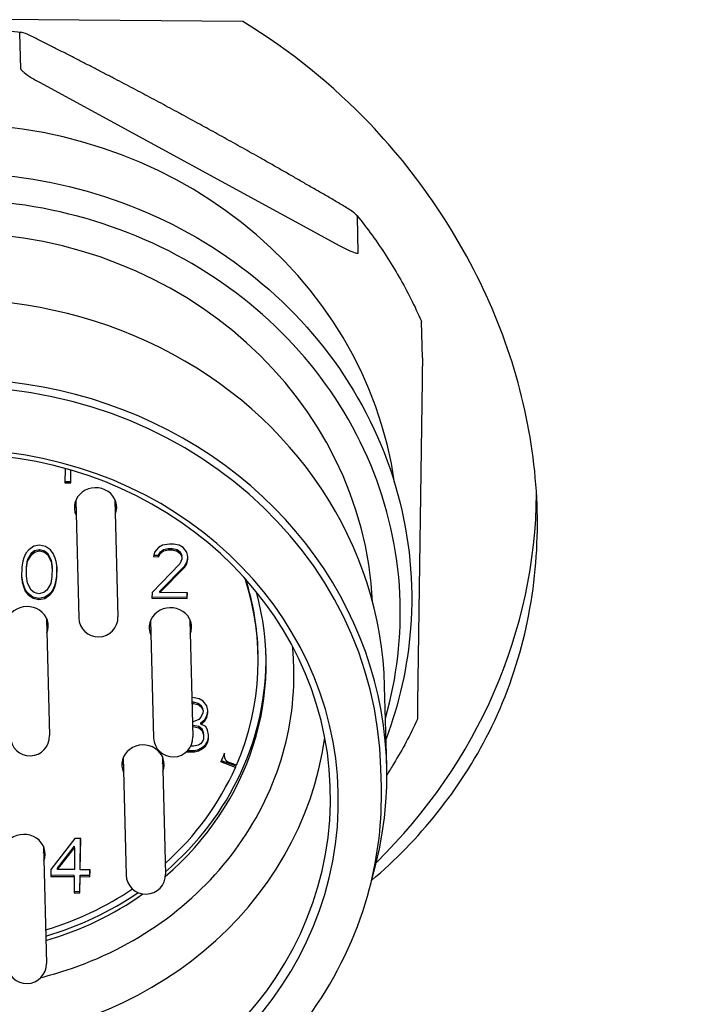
# Model space of a CAD drawing. Header units: inches. Extents: x 24 to 1128, y -74 to 748.
# Tile 473 of 557: x 404.467 to 405.15, y 517.918 to 518.905. Entities that reach past the tile are written whole.
import ezdxf

# ---------------------------------------------------------------- set-up
doc = ezdxf.new("R2010")
doc.units = ezdxf.units.IN
doc.header["$LTSCALE"] = 32
doc.header["$MEASUREMENT"] = 0
doc.layers.add('Dimension (ANSI)', color=7, linetype='Continuous', lineweight=25)
doc.layers.add('Visible (ANSI)', color=7, linetype='Continuous', lineweight=30)
doc.styles.add('Note Text (ANSI)', font='tahoma.ttf')
doc.dimstyles.new('Architectural (ANSI)', dxfattribs={"dimscale": 32, "dimtxt": 0.125, "dimasz": 0.098425, "dimexe": 0.125, "dimexo": 0.0625, "dimgap": 0.031496, "dimtad": 0, "dimtih": 1, "dimtoh": 1, "dimdec": 4, "dimrnd": 1e-08, "dimzin": 3, "dimdsep": 46, "dimlunit": 4, "dimtxsty": 'Note Text (ANSI)', "dimcen": 0.09, "dimdle": 0.393701, "dimclrd": 256, "dimclre": 256, "dimclrt": 256, "dimadec": 0, "dimazin": 3, "dimtfac": 0.96, "dimtofl": 0, "dimtmove": 0, "dimatfit": 3, "dimfxl": 1, "dimfrac": 2, "dimtolj": 1, "dimtzin": 12, "dimlwd": -1, "dimlwe": -1, "dimarcsym": 0})

# ---------------------------------------------------------------- blocks, each defined once
blk = doc.blocks.new('*D22')
at = {"layer": 'Defpoints', "color": 0, "transparency": 16777216}
for p in [(449.63555, 707.27291), (363.01247, 481.71141), (485.53905, 481.71141)]:
    blk.add_point(p, dxfattribs=at)
at = {"layer": 'Dimension (ANSI)', "transparency": 16777216}
for p, q in [((447.63555, 707.27291), (359.01247, 707.27291)), ((363.01247, 704.12331), (363.01247, 605.02522)), ((363.01247, 484.86102), (363.01247, 597.9591)), ((483.53905, 481.71141), (359.01247, 481.71141))]:
    blk.add_line(p, q, dxfattribs=at)
for points in [[(362.48753, 704.12331), (363.5374, 704.12331), (363.01247, 707.27291)], [(362.48753, 484.86102), (363.5374, 484.86102), (363.01247, 481.71141)]]:
    blk.add_solid(points, dxfattribs=at)
at = {"layer": 'Dimension (ANSI)', "transparency": 16777216, "insert": (349.86405, 604.01735), "char_height": 4, "attachment_point": 1, "style": 'Note Text (ANSI)'}
blk.add_mtext('\\A1;18\'-9 9/16"', dxfattribs=at)

msp = doc.modelspace()

# ---------------------------------------------------------------- linework, layer by layer
at = {"layer": 'Visible (ANSI)'}
for p, q in [((404.69083, 518.90317), (404.11197, 518.90783)), ((404.46814, 518.85547), (404.46721, 518.89191)), ((404.48669, 518.84236), (404.78811, 518.67838)), ((404.8065, 518.6714), (404.80556, 518.70784)), ((404.87076, 518.56598), (404.86982, 518.60242)), ((404.87056, 518.54312), (404.86601, 518.22005)), ((404.51245, 518.45509), (404.51225, 518.44065)), ((404.51812, 518.44204), (404.51828, 518.45343)), ((404.51815, 518.4406), (404.51833, 518.45341)), ((404.51225, 518.44065), (404.51815, 518.4406)), ((404.51227, 518.44209), (404.51812, 518.44204)), ((404.51815, 518.4406), (404.51812, 518.44204)), ((404.52314, 518.42299), (404.52616, 518.30529)), ((404.56249, 518.424), (404.56552, 518.30631)), ((404.48696, 518.37811), (404.48104, 518.377)), ((404.49285, 518.3769), (404.48696, 518.37811)), ((404.61018, 518.37813), (404.60622, 518.37585)), ((404.61709, 518.37924), (404.61018, 518.37813)), ((404.62103, 518.3792), (404.61709, 518.37924)), ((404.62691, 518.378), (404.62103, 518.3792)), ((404.63082, 518.37565), (404.62691, 518.378)), ((404.47307, 518.37012), (404.47103, 518.3655)), ((404.47607, 518.37356), (404.47307, 518.37012)), ((404.47488, 518.36344), (404.47892, 518.37035)), ((404.47492, 518.362), (404.47896, 518.36891)), ((404.48104, 518.377), (404.47607, 518.37356)), ((404.47892, 518.37035), (404.4819, 518.37264)), ((404.47896, 518.36891), (404.47892, 518.37035)), ((404.47896, 518.36891), (404.48194, 518.3712)), ((404.4819, 518.37264), (404.48684, 518.37376)), ((404.48194, 518.3712), (404.4819, 518.37264)), ((404.48194, 518.3712), (404.48688, 518.37232)), ((404.48688, 518.37232), (404.48684, 518.37376)), ((404.48684, 518.37376), (404.49174, 518.37256)), ((404.48688, 518.37232), (404.49178, 518.37112)), ((404.49178, 518.37112), (404.49174, 518.37256)), ((404.49174, 518.37256), (404.49466, 518.37022)), ((404.49178, 518.37112), (404.4947, 518.36878)), ((404.49772, 518.37339), (404.49285, 518.3769)), ((404.4947, 518.36878), (404.49466, 518.37022)), ((404.49466, 518.37022), (404.4985, 518.36325)), ((404.4947, 518.36878), (404.49854, 518.36181)), ((404.50062, 518.36989), (404.49772, 518.37339)), ((404.50253, 518.36525), (404.50062, 518.36989)), ((404.60221, 518.37125), (404.60116, 518.36663)), ((404.60149, 518.36807), (404.60605, 518.36803)), ((404.60622, 518.37585), (404.60221, 518.37125)), ((404.60605, 518.36803), (404.60807, 518.37149)), ((404.60609, 518.36659), (404.60605, 518.36803)), ((404.60609, 518.36659), (404.6081, 518.37005)), ((404.60807, 518.37149), (404.61105, 518.37378)), ((404.6081, 518.37005), (404.60807, 518.37149)), ((404.6081, 518.37005), (404.61109, 518.37234)), ((404.61105, 518.37378), (404.61599, 518.3749)), ((404.61109, 518.37234), (404.61105, 518.37378)), ((404.61109, 518.37234), (404.61602, 518.37346)), ((404.61599, 518.3749), (404.61992, 518.37487)), ((404.61602, 518.37346), (404.61599, 518.3749)), ((404.61602, 518.37346), (404.61996, 518.37342)), ((404.61992, 518.37487), (404.62483, 518.37367)), ((404.61996, 518.37342), (404.61992, 518.37487)), ((404.61996, 518.37342), (404.62486, 518.37223)), ((404.62483, 518.37367), (404.62775, 518.37133)), ((404.62486, 518.37223), (404.62483, 518.37367)), ((404.62486, 518.37223), (404.62778, 518.36989)), ((404.62775, 518.37133), (404.62967, 518.36784)), ((404.62778, 518.36989), (404.62775, 518.37133)), ((404.62778, 518.36989), (404.6297, 518.3664)), ((404.6297, 518.3664), (404.62967, 518.36784)), ((404.63469, 518.37099), (404.63082, 518.37565)), ((404.63561, 518.36635), (404.63469, 518.37099)), ((404.47, 518.36204), (404.46893, 518.35626)), ((404.47103, 518.3655), (404.47, 518.36204)), ((404.4738, 518.3565), (404.47488, 518.36344)), ((404.47384, 518.35506), (404.47492, 518.362)), ((404.47492, 518.362), (404.47488, 518.36344)), ((404.49854, 518.36181), (404.4985, 518.36325)), ((404.4985, 518.36325), (404.49939, 518.3563)), ((404.49854, 518.36181), (404.49943, 518.35486)), ((404.50346, 518.36177), (404.50253, 518.36525)), ((404.50436, 518.35597), (404.50346, 518.36177)), ((404.62764, 518.35947), (404.59968, 518.33076)), ((404.60116, 518.36663), (404.60609, 518.36659)), ((404.62967, 518.36409), (404.62764, 518.35947)), ((404.6297, 518.3664), (404.62967, 518.36409)), ((404.63247, 518.3574), (404.63449, 518.36086)), ((404.63251, 518.35596), (404.63453, 518.35942)), ((404.63449, 518.36086), (404.63554, 518.36548)), ((404.63453, 518.35942), (404.63449, 518.36086)), ((404.63453, 518.35942), (404.63558, 518.36404)), ((404.63554, 518.36548), (404.63556, 518.36662)), ((404.63558, 518.36404), (404.63554, 518.36548)), ((404.63558, 518.36404), (404.63561, 518.36635)), ((404.46893, 518.35626), (404.46879, 518.34584)), ((404.47369, 518.3484), (404.4738, 518.3565)), ((404.47373, 518.34696), (404.47369, 518.3484)), ((404.47373, 518.34696), (404.47384, 518.35506)), ((404.47384, 518.35506), (404.4738, 518.3565)), ((404.49943, 518.35486), (404.49931, 518.34675)), ((404.49943, 518.35486), (404.49939, 518.3563)), ((404.50418, 518.347), (404.50431, 518.35631)), ((404.50422, 518.34556), (404.50436, 518.35597)), ((404.60751, 518.33214), (404.63247, 518.3574)), ((404.60755, 518.3307), (404.63251, 518.35596)), ((404.63251, 518.35596), (404.63247, 518.3574)), ((404.46879, 518.34584), (404.46969, 518.34005)), ((404.4688, 518.34695), (404.46965, 518.34149)), ((404.46965, 518.34149), (404.47059, 518.33801)), ((404.46969, 518.34005), (404.46965, 518.34149)), ((404.46969, 518.34005), (404.47063, 518.33657)), ((404.47059, 518.33801), (404.47249, 518.33336)), ((404.47063, 518.33657), (404.47059, 518.33801)), ((404.47461, 518.34001), (404.47373, 518.34696)), ((404.47845, 518.33303), (404.47461, 518.34001)), ((404.49823, 518.33982), (404.4942, 518.3329)), ((404.49931, 518.34675), (404.49823, 518.33982)), ((404.50208, 518.33775), (404.50311, 518.34122)), ((404.50212, 518.33631), (404.50315, 518.33978)), ((404.50311, 518.34122), (404.50418, 518.347)), ((404.50315, 518.33978), (404.50311, 518.34122)), ((404.50315, 518.33978), (404.50422, 518.34556)), ((404.50422, 518.34556), (404.50418, 518.347)), ((404.47063, 518.33657), (404.47253, 518.33192)), ((404.47249, 518.33336), (404.4754, 518.32987)), ((404.47253, 518.33192), (404.47249, 518.33336)), ((404.47253, 518.33192), (404.47543, 518.32843)), ((404.4754, 518.32987), (404.48027, 518.32635)), ((404.47543, 518.32843), (404.4754, 518.32987)), ((404.47543, 518.32843), (404.4803, 518.32491)), ((404.48137, 518.33069), (404.47845, 518.33303)), ((404.48627, 518.3295), (404.48137, 518.33069)), ((404.49121, 518.33061), (404.48627, 518.3295)), ((404.4942, 518.3329), (404.49121, 518.33061)), ((404.49208, 518.32626), (404.49705, 518.32969)), ((404.49211, 518.32482), (404.49708, 518.32825)), ((404.49705, 518.32969), (404.50005, 518.33314)), ((404.49708, 518.32825), (404.49705, 518.32969)), ((404.49708, 518.32825), (404.50008, 518.3317)), ((404.50005, 518.33314), (404.50208, 518.33775)), ((404.50008, 518.3317), (404.50005, 518.33314)), ((404.50008, 518.3317), (404.50212, 518.33631)), ((404.50212, 518.33631), (404.50208, 518.33775)), ((404.59968, 518.33076), (404.59959, 518.32497)), ((404.60755, 518.3307), (404.60751, 518.33214)), ((404.6351, 518.33047), (404.60755, 518.3307)), ((404.63499, 518.32613), (404.63505, 518.33047)), ((404.63502, 518.32469), (404.6351, 518.33047)), ((404.48027, 518.32635), (404.48616, 518.32515)), ((404.4803, 518.32491), (404.48027, 518.32635)), ((404.4803, 518.32491), (404.48619, 518.32371)), ((404.48616, 518.32515), (404.49208, 518.32626)), ((404.48619, 518.32371), (404.48616, 518.32515)), ((404.48619, 518.32371), (404.49211, 518.32482)), ((404.49211, 518.32482), (404.49208, 518.32626)), ((404.59959, 518.32497), (404.63502, 518.32469)), ((404.59961, 518.32641), (404.63499, 518.32613)), ((404.63502, 518.32469), (404.63499, 518.32613)), ((404.49389, 518.30486), (404.49691, 518.18717)), ((404.59821, 518.3027), (404.60124, 518.185)), ((404.63757, 518.30371), (404.64059, 518.18601)), ((404.70608, 518.26919), (404.70604, 518.27063)), ((404.835, 518.15676), (404.83295, 518.23643)), ((404.64012, 518.22527), (404.63959, 518.22527)), ((404.6397, 518.22092), (404.64098, 518.22091)), ((404.63973, 518.21948), (404.64102, 518.21947)), ((404.64699, 518.22405), (404.64012, 518.22527)), ((404.64098, 518.22091), (404.64589, 518.21971)), ((404.64102, 518.21947), (404.64098, 518.22091)), ((404.64102, 518.21947), (404.64593, 518.21827)), ((404.64589, 518.21971), (404.64881, 518.21738)), ((404.64593, 518.21827), (404.64589, 518.21971)), ((404.6509, 518.22171), (404.64699, 518.22405)), ((404.65477, 518.21705), (404.6509, 518.22171)), ((404.64593, 518.21827), (404.64885, 518.21594)), ((404.65073, 518.21013), (404.6487, 518.20552)), ((404.64881, 518.21738), (404.65073, 518.21389)), ((404.64885, 518.21594), (404.64881, 518.21738)), ((404.64885, 518.21594), (404.65077, 518.21245)), ((404.65077, 518.21245), (404.65073, 518.21389)), ((404.65077, 518.21245), (404.65073, 518.21013)), ((404.65457, 518.20691), (404.65562, 518.21153)), ((404.6546, 518.20547), (404.65565, 518.21009)), ((404.65569, 518.21241), (404.65477, 518.21705)), ((404.65562, 518.21153), (404.65563, 518.21268)), ((404.65565, 518.21009), (404.65562, 518.21153)), ((404.65565, 518.21009), (404.65569, 518.21241)), ((404.64076, 518.20095), (404.64021, 518.20096)), ((404.6467, 518.20322), (404.64076, 518.20095)), ((404.6487, 518.20552), (404.6467, 518.20322)), ((404.64856, 518.20001), (404.65255, 518.20345)), ((404.6486, 518.19857), (404.64856, 518.20001)), ((404.6486, 518.19857), (404.65259, 518.20201)), ((404.65255, 518.20345), (404.65457, 518.20691)), ((404.65259, 518.20201), (404.65255, 518.20345)), ((404.65259, 518.20201), (404.6546, 518.20547)), ((404.6546, 518.20547), (404.65457, 518.20691)), ((404.64029, 518.19777), (404.64066, 518.19776)), ((404.64033, 518.19633), (404.6407, 518.19632)), ((404.64066, 518.19776), (404.64655, 518.19656)), ((404.6407, 518.19632), (404.64066, 518.19776)), ((404.6407, 518.19632), (404.64658, 518.19512)), ((404.64655, 518.19656), (404.64947, 518.19422)), ((404.64658, 518.19512), (404.64655, 518.19656)), ((404.64658, 518.19512), (404.6495, 518.19278)), ((404.65349, 518.19622), (404.6486, 518.19857)), ((404.64947, 518.19422), (404.65137, 518.18957)), ((404.6495, 518.19278), (404.64947, 518.19422)), ((404.6495, 518.19278), (404.65141, 518.18813)), ((404.65541, 518.19273), (404.65349, 518.19622)), ((404.65633, 518.18809), (404.65541, 518.19273)), ((404.65033, 518.1812), (404.64832, 518.1789)), ((404.65134, 518.1835), (404.65033, 518.1812)), ((404.65141, 518.18813), (404.65134, 518.1835)), ((404.65141, 518.18813), (404.65137, 518.18957)), ((404.65318, 518.17798), (404.65519, 518.18144)), ((404.65321, 518.17654), (404.65523, 518.18)), ((404.65519, 518.18144), (404.65623, 518.1849)), ((404.65523, 518.18), (404.65519, 518.18144)), ((404.65523, 518.18), (404.65626, 518.18346)), ((404.65623, 518.1849), (404.65627, 518.18836)), ((404.65626, 518.18346), (404.65623, 518.1849)), ((404.65626, 518.18346), (404.65633, 518.18809)), ((404.6342, 518.17098), (404.63443, 518.17091)), ((404.63443, 518.17091), (404.63443, 518.17119)), ((404.63443, 518.17091), (404.64231, 518.17084)), ((404.63555, 518.17234), (404.64227, 518.17228)), ((404.6414, 518.17664), (404.6385, 518.17666)), ((404.64634, 518.17776), (404.6414, 518.17664)), ((404.64227, 518.17228), (404.64622, 518.17341)), ((404.64231, 518.17084), (404.64227, 518.17228)), ((404.64231, 518.17084), (404.64626, 518.17197)), ((404.64622, 518.17341), (404.65019, 518.17569)), ((404.64626, 518.17197), (404.64622, 518.17341)), ((404.64626, 518.17197), (404.65023, 518.17425)), ((404.64832, 518.1789), (404.64634, 518.17776)), ((404.65019, 518.17569), (404.65318, 518.17798)), ((404.65023, 518.17425), (404.65019, 518.17569)), ((404.65023, 518.17425), (404.65321, 518.17654)), ((404.65321, 518.17654), (404.65318, 518.17798)), ((404.57069, 518.16509), (404.57371, 518.04739)), ((404.61004, 518.1661), (404.61307, 518.04841)), ((404.68332, 518.15533), (404.66874, 518.16076)), ((404.68328, 518.15677), (404.66928, 518.16199)), ((404.67196, 518.16686), (404.67192, 518.16825)), ((404.68432, 518.15762), (404.67691, 518.16031)), ((404.68328, 518.15677), (404.68332, 518.15533)), ((404.82962, 518.13593), (404.82915, 518.15431)), ((404.52219, 518.08404), (404.49813, 518.05298)), ((404.52809, 518.08399), (404.52219, 518.08404)), ((404.52762, 518.05418), (404.52804, 518.08399)), ((404.52765, 518.05274), (404.52809, 518.08399)), ((404.49067, 518.07639), (404.4937, 517.95869)), ((404.50498, 518.05436), (404.52202, 518.07622)), ((404.50502, 518.05292), (404.52206, 518.07478)), ((404.52206, 518.07478), (404.52175, 518.05279)), ((404.52206, 518.07478), (404.52202, 518.07622)), ((404.49813, 518.05298), (404.49803, 518.04603)), ((404.50502, 518.05292), (404.50498, 518.05436)), ((404.52175, 518.05279), (404.50502, 518.05292)), ((404.52765, 518.05274), (404.52762, 518.05418)), ((404.5375, 518.05266), (404.52765, 518.05274)), ((404.53736, 518.04716), (404.53744, 518.05266)), ((404.5374, 518.04572), (404.5375, 518.05266)), ((404.49803, 518.04603), (404.52165, 518.04584)), ((404.49805, 518.04747), (404.52161, 518.04728)), ((404.52165, 518.04584), (404.52142, 518.02964)), ((404.52165, 518.04584), (404.52161, 518.04728)), ((404.52729, 518.03103), (404.52752, 518.04724)), ((404.52733, 518.02959), (404.52756, 518.0458)), ((404.52752, 518.04724), (404.53736, 518.04716)), ((404.52756, 518.0458), (404.52752, 518.04724)), ((404.52756, 518.0458), (404.5374, 518.04572)), ((404.5374, 518.04572), (404.53736, 518.04716)), ((404.52142, 518.02964), (404.52733, 518.02959)), ((404.52144, 518.03108), (404.52729, 518.03103)), ((404.52733, 518.02959), (404.52729, 518.03103))]:
    msp.add_line(p, q, dxfattribs=at)
for centre in [(404.54584, 518.3058), (404.47723, 518.18666), (404.62092, 518.1855), (404.59339, 518.0479), (404.47402, 517.95819)]:
    msp.add_arc(centre, 0.01969, 181.47219, 1.47219, dxfattribs=at)
for centre, major_axis, start_param, end_param in [((404.39591, 518.38539), (-0.45064, -0.01158), 3.247079, 6.177699), ((404.39806, 518.30172), (0.42309, 0.01087), 0.021942, 1.52023), ((404.40002, 518.2253), (0.43293, 0.01113), 0, 3.141593), ((404.40207, 518.14564), (-0.43293, -0.01113), 2.853092, 6.571686), ((404.40213, 518.14334), (-0.42702, -0.01097), 3.141593, 6.283185), ((404.40272, 518.12036), (-0.38373, -0.00986), 4.797781, 10.836915), ((404.40264, 518.12342), (-0.37586, -0.00966), 4.780659, 10.854037), ((404.543, 518.4161), (0.02125, 0.00055), 5.895869, 9.812095), ((404.39473, 518.43135), (0.59036, 0.01517), 5.504178, 6.252371), ((404.54281, 518.42376), (-0.02125, -0.00055), 0.196909, 0.387317), ((404.54281, 518.42376), (0.02125, 0.00055), 5.895869, 6.086276), ((404.3991, 518.2613), (0.30699, 0.00789), 5.880033, 6.554457), ((404.39906, 518.26274), (0.30699, 0.00789), 0, 0.263146), ((404.39917, 518.25824), (0.31486, 0.00809), 5.434963, 6.509893), ((404.4744, 518.29696), (0.02125, 0.00055), 5.895869, 9.812095), ((404.61808, 518.29581), (0.02125, 0.00055), 5.895869, 9.812095), ((404.4742, 518.30462), (0.02125, 0.00055), 5.895869, 6.086276), ((404.61788, 518.30347), (-0.02125, -0.00055), 0.196909, 0.387317), ((404.61788, 518.30347), (0.02125, 0.00055), 5.895869, 6.086276), ((404.39906, 518.26274), (0.31486, 0.00809), 5.435566, 6.27542), ((404.39996, 518.2276), (-0.37586, -0.00966), 0.151021, 2.990572), ((404.59055, 518.1582), (0.02125, 0.00055), 5.895869, 9.812095), ((404.59036, 518.16586), (-0.02125, -0.00055), 0.196909, 0.387317), ((404.59036, 518.16586), (0.02125, 0.00055), 5.895869, 6.086276), ((404.3991, 518.2613), (0.29124, 0.00748), 5.871306, 5.906351), ((404.67983, 518.16706), (-0.00787, -0.0002), 5.906351, 7.450829), ((404.3991, 518.2613), (0.30699, 0.00789), 5.458433, 5.871306), ((404.47118, 518.06849), (0.02125, 0.00055), 5.895869, 9.812095), ((404.47099, 518.07615), (0.02125, 0.00055), 5.895869, 6.086276), ((404.3991, 518.2613), (0.30699, 0.00789), 4.998937, 5.318812), ((404.39906, 518.26274), (-0.31486, -0.00809), 1.849985, 2.181469), ((404.39917, 518.25824), (0.31486, 0.00809), 4.991578, 5.341194)]:
    msp.add_ellipse(centre, major_axis=major_axis, ratio=0.921131, start_param=start_param, end_param=end_param, dxfattribs=at)
for points, knots in [([(404.81981, 518.04199), (404.86734, 518.08236), (404.90882, 518.13306), (404.95324, 518.22184), (404.96527, 518.25509), (404.98144, 518.32337), (404.98558, 518.35838), (404.98655, 518.4274), (404.98341, 518.46355), (404.96923, 518.53641), (404.95818, 518.57313), (404.91406, 518.68006), (404.86943, 518.74701), (404.78167, 518.83891), (404.73845, 518.87413), (404.69083, 518.90317)], [1.188855, 1.188855, 1.188855, 1.188855, 1.713665, 1.713665, 1.999129, 1.999129, 2.284593, 2.284593, 2.570057, 2.570057, 2.855521, 2.855521, 3.426449, 3.426449, 3.829059, 3.829059, 3.829059, 3.829059]), ([(404.3343, 518.89343), (404.34322, 518.89445), (404.35216, 518.89524), (404.37007, 518.89641), (404.37904, 518.89677), (404.39699, 518.89706), (404.40596, 518.89699), (404.4239, 518.89641), (404.43286, 518.8959), (404.45074, 518.89445), (404.45965, 518.89351), (404.46853, 518.89235)], [1.4390862, 1.4390862, 1.4390862, 1.4390862, 1.4917603, 1.4917603, 1.5444344, 1.5444344, 1.5971085, 1.5971085, 1.6497826, 1.6497826, 1.7024567, 1.7024567, 1.7024567, 1.7024567]), ([(404.48064, 518.88753), (404.47698, 518.88938), (404.47326, 518.89107), (404.46939, 518.89222), (404.46838, 518.89244), (404.46761, 518.89236), (404.46743, 518.89231), (404.46725, 518.89215), (404.4672, 518.89204), (404.46721, 518.89191)], [0.20113271, 0.20113271, 0.20113271, 0.20113271, 0.23135458, 0.23135458, 0.24057759, 0.24057759, 0.24342626, 0.24342626, 0.2458379, 0.2458379, 0.2458379, 0.2458379]), ([(404.46814, 518.85547), (404.46815, 518.85535), (404.4682, 518.85518), (404.4684, 518.85482), (404.46858, 518.85457), (404.46938, 518.85364), (404.4704, 518.85276), (404.47572, 518.84856), (404.4817, 518.84508), (404.48669, 518.84236)], [-0.2458379, -0.2458379, -0.2458379, -0.2458379, -0.24342626, -0.24342626, -0.24057759, -0.24057759, -0.23135458, -0.23135458, -0.18708943, -0.18708943, -0.18708943, -0.18708943]), ([(403.93496, 518.32725), (403.9356, 518.37272), (403.94413, 518.4181), (403.97605, 518.50423), (403.99949, 518.54493), (404.05897, 518.61768), (404.09508, 518.64967), (404.17638, 518.70167), (404.2216, 518.72162), (404.31657, 518.74739), (404.36632, 518.75317), (404.46525, 518.74991), (404.51442, 518.74086), (404.60712, 518.70881), (404.65065, 518.68584), (404.72752, 518.62828), (404.7609, 518.59376), (404.81404, 518.51675), (404.83387, 518.47433), (404.85801, 518.38593), (404.8624, 518.34), (404.85601, 518.25688), (404.8477, 518.21954), (404.8343, 518.18388)], [0, 0, 0, 0, 0.316521, 0.316521, 0.634111, 0.634111, 0.95374, 0.95374, 1.275221, 1.275221, 1.597778, 1.597778, 1.92058, 1.92058, 2.242813, 2.242813, 2.563629, 2.563629, 2.882394, 2.882394, 3.199356, 3.199356, 3.462349, 3.462349, 3.462349, 3.462349]), ([(404.83377, 518.2046), (404.84536, 518.24523), (404.85024, 518.28746), (404.846, 518.37363), (404.83608, 518.4175), (404.80177, 518.50012), (404.77737, 518.53885), (404.71657, 518.60724), (404.68016, 518.63689), (404.599, 518.68411), (404.55426, 518.70166), (404.46097, 518.72289), (404.41243, 518.72656), (404.31649, 518.71961), (404.2691, 518.709), (404.18026, 518.67458), (404.13884, 518.65077), (404.06616, 518.59237), (404.03492, 518.55779), (403.98579, 518.48136), (403.9679, 518.43953), (403.95105, 518.36869), (403.94754, 518.34058), (403.94715, 518.31244)], [2.897144, 2.897144, 2.897144, 2.897144, 3.199914, 3.199914, 3.519419, 3.519419, 3.83907, 3.83907, 4.159011, 4.159011, 4.479213, 4.479213, 4.799564, 4.799564, 5.119953, 5.119953, 5.440269, 5.440269, 5.760399, 5.760399, 6.080245, 6.080245, 6.283185, 6.283185, 6.283185, 6.283185]), ([(404.80556, 518.70784), (404.80556, 518.70796), (404.8055, 518.70814), (404.80531, 518.7085), (404.80512, 518.70875), (404.80433, 518.70968), (404.8033, 518.71056), (404.79938, 518.71365), (404.79564, 518.71603), (404.79198, 518.71815)], [0, 0, 0, 0, 0.00241164, 0.00241164, 0.00526031, 0.00526031, 0.01448332, 0.01448332, 0.04470519, 0.04470519, 0.04470519, 0.04470519]), ([(404.80504, 518.70884), (404.81033, 518.70233), (404.81543, 518.69568), (404.82527, 518.68216), (404.82999, 518.67527), (404.83905, 518.66129), (404.84338, 518.65419), (404.85164, 518.63979), (404.85556, 518.63249), (404.863, 518.61771), (404.86651, 518.61023), (404.86981, 518.60266)], [2.4881284, 2.4881284, 2.4881284, 2.4881284, 2.5399426, 2.5399426, 2.5917568, 2.5917568, 2.6435711, 2.6435711, 2.6953853, 2.6953853, 2.7471995, 2.7471995, 2.7471995, 2.7471995]), ([(404.78811, 518.67838), (404.7931, 518.67567), (404.79907, 518.67266), (404.80432, 518.6711), (404.80533, 518.67087), (404.80609, 518.67095), (404.80627, 518.67101), (404.80645, 518.67116), (404.8065, 518.67128), (404.8065, 518.6714)], [-0.05874847, -0.05874847, -0.05874847, -0.05874847, -0.01448332, -0.01448332, -0.00526031, -0.00526031, -0.00241164, -0.00241164, 0, 0, 0, 0]), ([(404.86981, 518.60266), (404.86981, 518.60266), (404.86981, 518.60266), (404.86981, 518.60263), (404.86982, 518.60254), (404.86982, 518.60242)], [0.243001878, 0.243001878, 0.243001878, 0.243001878, 0.24342626, 0.24342626, 0.245837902, 0.245837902, 0.245837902, 0.245837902]), ([(404.87076, 518.56598), (404.87076, 518.56586), (404.87076, 518.56565), (404.87077, 518.5652), (404.87077, 518.56485), (404.87077, 518.56351), (404.87076, 518.56209), (404.87072, 518.55511), (404.87063, 518.54847), (404.87056, 518.54312)], [-0.2458379, -0.2458379, -0.2458379, -0.2458379, -0.24342626, -0.24342626, -0.24057759, -0.24057759, -0.23135458, -0.23135458, -0.18708943, -0.18708943, -0.18708943, -0.18708943]), ([(404.48831, 517.94465), (404.49679, 517.94677), (404.50519, 517.94919), (404.54774, 517.96311), (404.58003, 517.97934), (404.63755, 518.02018), (404.66274, 518.04483), (404.70357, 518.10015), (404.71913, 518.13085), (404.73905, 518.1953), (404.7433, 518.22907), (404.74137, 518.26724), (404.74103, 518.2719), (404.74056, 518.27655)], [1.844768, 1.844768, 1.844768, 1.844768, 1.921214, 1.921214, 2.237807, 2.237807, 2.556003, 2.556003, 2.876932, 2.876932, 3.200875, 3.200875, 3.245978, 3.245978, 3.245978, 3.245978]), ([(404.86601, 518.22005), (404.86594, 518.2147), (404.86584, 518.20854), (404.86573, 518.20419), (404.8657, 518.20343), (404.86568, 518.20312), (404.86568, 518.20309), (404.86567, 518.20308)], [-0.05874847, -0.05874847, -0.05874847, -0.05874847, -0.01448332, -0.01448332, -0.00526031, -0.00526031, -0.00339321, -0.00339321, -0.00339321, -0.00339321]), ([(404.86567, 518.20308), (404.86216, 518.19556), (404.85844, 518.18813), (404.85058, 518.17345), (404.84644, 518.16621), (404.83983, 518.15532), (404.8375, 518.1516), (404.83512, 518.14791)], [3.5358213, 3.5358213, 3.5358213, 3.5358213, 3.587711, 3.587711, 3.6396008, 3.6396008, 3.6668229, 3.6668229, 3.6668229, 3.6668229]), ([(403.97558, 518.11398), (403.97665, 518.07202), (403.98505, 518.03026), (404.01562, 517.95131), (404.0378, 517.91414), (404.09373, 517.8481), (404.1275, 517.81926), (404.20324, 517.77283), (404.24522, 517.75527), (404.33314, 517.73324), (404.37907, 517.72879), (404.4702, 517.73348), (404.51539, 517.74262), (404.60043, 517.77359), (404.64026, 517.79541), (404.7105, 517.8495), (404.7409, 517.88175), (404.78915, 517.9534), (404.80703, 517.99276), (404.8265, 518.06713), (404.83051, 518.10159), (404.82962, 518.13593)], [0.036634, 0.036634, 0.036634, 0.036634, 0.355083, 0.355083, 0.673935, 0.673935, 0.993679, 0.993679, 1.314262, 1.314262, 1.635347, 1.635347, 1.956575, 1.956575, 2.2776, 2.2776, 2.598055, 2.598055, 2.91763, 2.91763, 3.178226, 3.178226, 3.178226, 3.178226])]:
    msp.add_open_spline(points, degree=3, knots=knots, dxfattribs=at)
for points, weights in [([(404.63622, 518.80633), (404.56105, 518.84723), (404.48064, 518.88753)], [1.62234181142, 1.62234181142, 1.56673803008]), ([(404.79198, 518.71815), (404.71139, 518.76544), (404.63622, 518.80633)], [1.56673803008, 1.62234181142, 1.62234181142])]:
    msp.add_rational_spline(points, weights, degree=2, dxfattribs=at)

# ---------------------------------------------------------------- dimensions: what is measured, and where the dimension line sits
at = {"layer": 'Dimension (ANSI)'}
dim = msp.add_linear_dim(base=(363.01247, 481.71141), p1=(449.63555, 707.27291), p2=(485.53905, 481.71141), angle=270, dimstyle='Architectural (ANSI)', override={"dimgap": 0.031496, "dimdec": 4, "dimlfac": 1, "dimtol": 0, "dimlim": 0, "dimtp": 0, "dimtm": 0, "dimtdec": 2, "dimatfit": 1}, dxfattribs=at)
dim.commit()
dim.dimension.update_dxf_attribs({"geometry": '*D22', "text_midpoint": (363.01247, 601.49216), "dimtype": 160})

doc.saveas('drawing.dxf')
